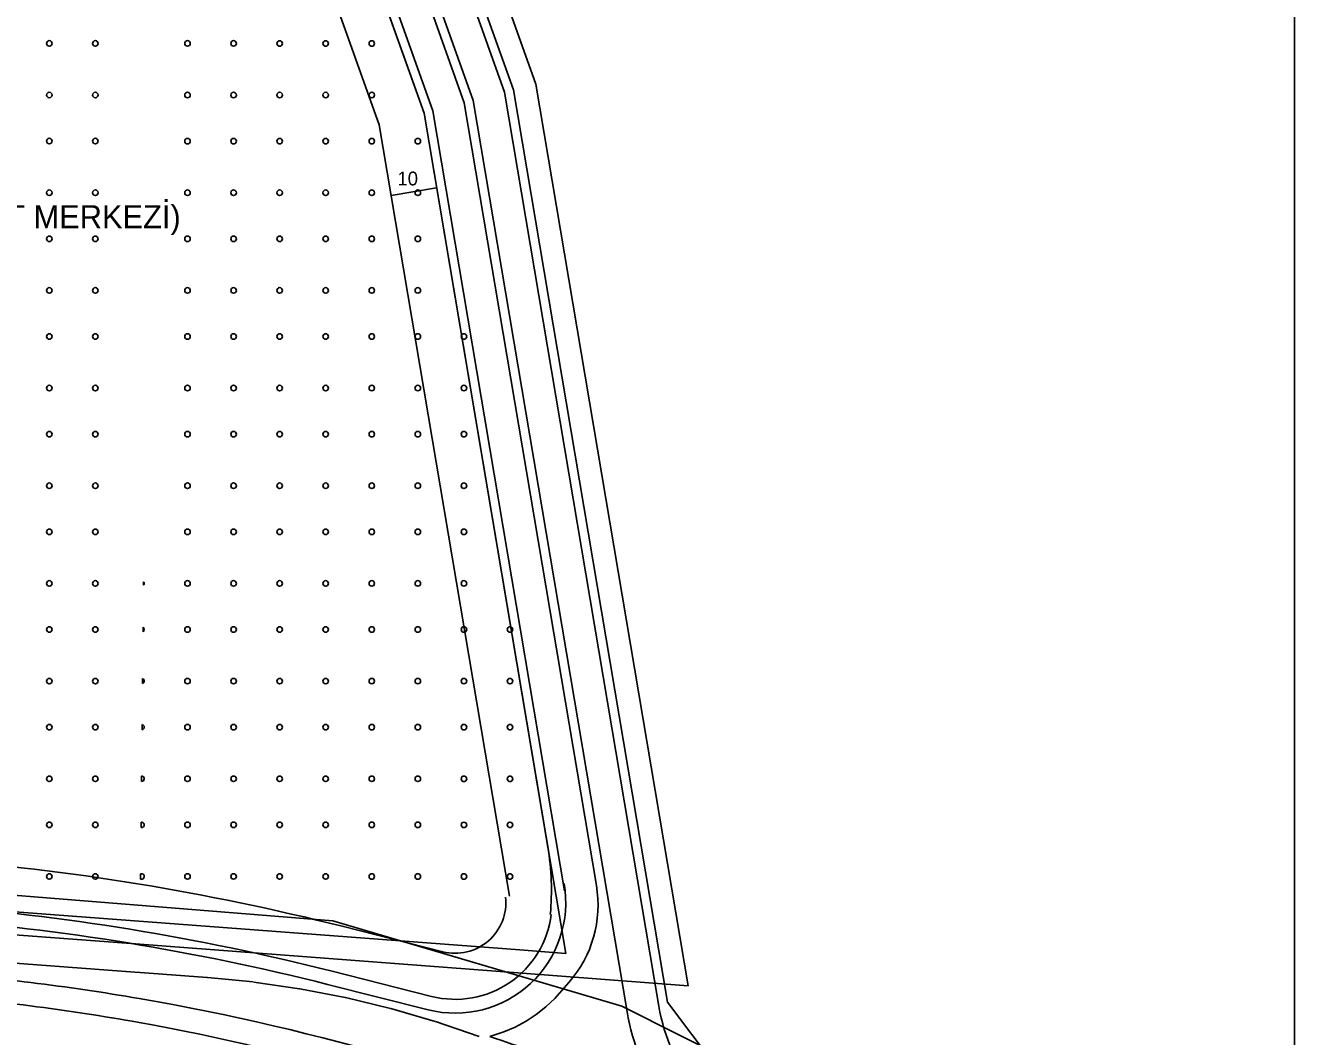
# Model space of a CAD drawing. Extents: x 419396 to 421519, y 4453567 to 4456767.
# Drawn here: x 421243 to 421518.6, y 4455120.1 to 4455339.6 of the extents above; entities that cross this region are included whole.
import ezdxf

# ---------------------------------------------------------------- set-up
doc = ezdxf.new("R2010")
doc.units = 0
for name, color, linetype in [('0_DÜZENLEME_1', 7, 'Continuous'), ('0_KADASTRO', 7, 'Continuous'), ('0_PLAN_ONAMA_İLAVE_SINIRI', 7, 'Continuous'), ('ADAKENARI1000', 7, 'Continuous'), ('F_YAPI_YAKLAŞMA', 7, 'Continuous'), ('KALDIRIM', 7, 'Continuous'), ('Level 33', 7, 'Continuous'), ('Level 62', 7, 'Continuous'), ('Level 9', 7, 'Continuous'), ('SM_YAPILASMA', 7, 'Continuous'), ('Y_Lejant', 7, 'Continuous')]:
    doc.layers.add(name, color=color, linetype=linetype)

msp = doc.modelspace()

# ---------------------------------------------------------------- linework, layer by layer
at = {"layer": '0_DÜZENLEME_1'}
for centre, radius, end in [((421182.77, 4454634.12), 501.5, 80.2436), ((421184.95, 4454662.03), 468.5, 79.8265)]:
    msp.add_arc(centre, radius, 66.6968, end, dxfattribs=at)
at = {"layer": '0_KADASTRO'}
msp.add_lwpolyline([(421060.37, 4455160.84), (421072.74, 4455179.01), (421141.5, 4455277.63), (421145.2, 4455283.49), (421186.91, 4455356.57), (421224.43, 4455436.34), (421235.86, 4455466.66), (421252.02, 4455492.25), (421264.07, 4455486.6), (421267.92, 4455484.8), (421271.37, 4455475.89), (421291.12, 4455428.26), (421329.57, 4455320.51), (421360.36, 4455138.17), (421350.34, 4455138.93), (421209.01, 4455149.61), (421212.4, 4455194.48), (421133.92, 4455200.41), (421130.53, 4455155.54)], close=True, dxfattribs=at)
at = {"layer": '0_PLAN_ONAMA_İLAVE_SINIRI'}
for p, q in [((421111.41, 4455145.84), (421266.81, 4455134.1)), ((421266.81, 4455134.1), (421267.95, 4455134.05)), ((421267.95, 4455134.05), (421282.49, 4455132.95)), ((421282.54, 4455132.95), (421292.51, 4455131.96)), ((421292.6, 4455131.95), (421302.51, 4455130.51)), ((421302.61, 4455130.49), (421312.44, 4455128.59)), ((421312.53, 4455128.57), (421322.27, 4455126.22)), ((421322.36, 4455126.19), (421331.99, 4455123.4)), ((421332.07, 4455123.37), (421341.56, 4455120.13))]:
    msp.add_line(p, q, dxfattribs=at)
at = {"layer": 'ADAKENARI1000'}
for p, q in [((421309.79, 4455435.46), (421349, 4455325.57)), ((421291.12, 4455428.26), (421329.57, 4455320.51)), ((421349, 4455325.57), (421382.43, 4455127.6)), ((421329.57, 4455320.51), (421356.46, 4455161.25)), ((421395.36, 4455110.49), (421382.43, 4455127.6))]:
    msp.add_line(p, q, dxfattribs=at)
at = {"layer": 'F_YAPI_YAKLAŞMA'}
for p, q in [((421281.79, 4455424.66), (421319.86, 4455317.98)), ((421319.86, 4455317.98), (421348.12, 4455150.58)), ((421322.44, 4455302.67), (421332.3, 4455304.33)), ((421311.78, 4455144.05), (421333.64, 4455138.52))]:
    msp.add_line(p, q, dxfattribs=at)
for centre, radius, start, end in [((421182.77, 4454634.12), 526, 75.8025, 85.679), ((421336.34, 4455149.19), 11, 255.8025, 6.1305)]:
    msp.add_arc(centre, radius, start, end, dxfattribs=at)
at = {"layer": 'KALDIRIM'}
for p, q in [((421307.92, 4455434.74), (421347.06, 4455325.07)), ((421299.52, 4455431.5), (421338.31, 4455322.79)), ((421301.39, 4455432.22), (421340.26, 4455323.29)), ((421292.99, 4455428.98), (421331.51, 4455321.02)), ((421347.06, 4455325.07), (421380.56, 4455126.68)), ((421331.51, 4455321.02), (421360.09, 4455151.76)), ((421338.31, 4455322.79), (421367, 4455152.93)), ((421340.26, 4455323.29), (421373.65, 4455125.51)), ((421308.59, 4455131.45), (421330.45, 4455125.92)), ((421357.96, 4455128.38), (421360.99, 4455131.83)), ((421356.03, 4455126.55), (421357.96, 4455128.38)), ((421353.94, 4455124.89), (421356.03, 4455126.55)), ((421349.37, 4455122.16), (421351.72, 4455123.43)), ((421351.72, 4455123.43), (421353.94, 4455124.89)), ((421343.87, 4455120.11), (421346.93, 4455121.11)), ((421346.93, 4455121.11), (421349.37, 4455122.16))]:
    msp.add_line(p, q, dxfattribs=at)
for centre, radius, start, end in [((421336.34, 4455149.19), 24, 255.8025, 9.9685), ((421341.85, 4455148.68), 25.5, 318.6478, 9.5846), ((421182.77, 4454634.12), 513, 75.8025, 85.679), ((421420.74, 4455133.47), 47.75, 189.5846, 215.3145), ((421420.74, 4455133.47), 40.75, 189.5846, 246.6968), ((421182.77, 4454634.12), 512, 67.1276, 71.6607)]:
    msp.add_arc(centre, radius, start, end, dxfattribs=at)
at = {"layer": 'Level 33'}
for points in [[(421268.7, 4455218.85), (421268.69, 4455218.08)], [(421268.59, 4455208.95), (421268.58, 4455207.99)], [(421268.48, 4455197.82), (421268.47, 4455196.72)], [(421268.37, 4455187.85), (421268.36, 4455186.68)], [(421268.26, 4455176.67), (421268.25, 4455175.47)], [(421268.15, 4455166.66), (421268.14, 4455165.47)], [(421268.04, 4455155.44), (421268.02, 4455154.3)]]:
    msp.add_lwpolyline(points, dxfattribs=at)
for centre in [(421248.23, 4455335.68), (421258.23, 4455335.68), (421278.23, 4455335.68), (421288.23, 4455335.68), (421298.23, 4455335.67), (421308.23, 4455335.67), (421318.23, 4455335.67), (421248.23, 4455324.48), (421258.23, 4455324.48), (421278.23, 4455324.47), (421288.23, 4455324.47), (421298.23, 4455324.47), (421308.23, 4455324.47), (421318.23, 4455324.47), (421248.23, 4455314.48), (421258.23, 4455314.48), (421278.23, 4455314.47), (421288.23, 4455314.47), (421298.23, 4455314.47), (421308.23, 4455314.47), (421318.23, 4455314.47), (421328.23, 4455314.47), (421248.23, 4455303.27), (421258.23, 4455303.27), (421278.23, 4455303.27), (421288.23, 4455303.27), (421298.23, 4455303.27), (421308.23, 4455303.27), (421318.23, 4455303.27), (421328.23, 4455303.27), (421248.23, 4455293.27), (421258.23, 4455293.27), (421278.23, 4455293.27), (421288.23, 4455293.27), (421298.23, 4455293.27), (421308.23, 4455293.27), (421318.23, 4455293.27), (421328.23, 4455293.27), (421248.23, 4455282.07), (421258.23, 4455282.07), (421278.23, 4455282.07), (421288.23, 4455282.07), (421298.23, 4455282.07), (421308.23, 4455282.07), (421318.23, 4455282.07), (421328.23, 4455282.07), (421248.23, 4455272.07), (421258.23, 4455272.07), (421278.23, 4455272.07), (421288.23, 4455272.07), (421298.23, 4455272.07), (421308.23, 4455272.07), (421318.23, 4455272.07), (421328.23, 4455272.07), (421338.23, 4455272.07), (421248.23, 4455260.87), (421258.23, 4455260.87), (421278.23, 4455260.87), (421288.23, 4455260.87), (421298.23, 4455260.87), (421308.23, 4455260.87), (421318.23, 4455260.87), (421328.23, 4455260.87), (421338.23, 4455260.87), (421248.23, 4455250.87), (421258.23, 4455250.87), (421278.23, 4455250.87), (421288.23, 4455250.87), (421298.23, 4455250.87), (421308.23, 4455250.87), (421318.23, 4455250.87), (421328.23, 4455250.87), (421338.23, 4455250.87), (421248.23, 4455239.67), (421258.23, 4455239.67), (421278.23, 4455239.67), (421288.23, 4455239.67), (421298.23, 4455239.67), (421308.23, 4455239.67), (421318.23, 4455239.67), (421328.23, 4455239.67), (421338.23, 4455239.67), (421248.23, 4455229.67), (421258.23, 4455229.67), (421278.23, 4455229.67), (421288.23, 4455229.67), (421298.23, 4455229.67), (421308.23, 4455229.67), (421318.23, 4455229.67), (421328.23, 4455229.67), (421338.23, 4455229.67), (421248.23, 4455218.47), (421258.23, 4455218.47), (421278.23, 4455218.47), (421288.23, 4455218.47), (421298.23, 4455218.47), (421308.23, 4455218.47), (421318.23, 4455218.47), (421328.23, 4455218.47), (421338.23, 4455218.47), (421248.23, 4455208.47), (421258.23, 4455208.47), (421278.23, 4455208.47), (421288.23, 4455208.47), (421298.23, 4455208.47), (421308.23, 4455208.47), (421318.23, 4455208.47), (421328.23, 4455208.47), (421338.23, 4455208.47), (421348.23, 4455208.47), (421248.23, 4455197.27), (421258.23, 4455197.27), (421278.23, 4455197.27), (421288.23, 4455197.27), (421298.23, 4455197.27), (421308.23, 4455197.27), (421318.23, 4455197.27), (421328.23, 4455197.27), (421338.23, 4455197.27), (421348.23, 4455197.27), (421248.23, 4455187.27), (421258.23, 4455187.27), (421278.23, 4455187.27), (421288.23, 4455187.27), (421298.23, 4455187.27), (421308.23, 4455187.27), (421318.23, 4455187.27), (421328.23, 4455187.27), (421338.23, 4455187.27), (421348.23, 4455187.27), (421248.23, 4455176.07), (421258.23, 4455176.07), (421278.23, 4455176.07), (421288.23, 4455176.07), (421298.23, 4455176.07), (421308.23, 4455176.07), (421318.23, 4455176.07), (421328.23, 4455176.07), (421338.23, 4455176.06), (421348.23, 4455176.06), (421248.23, 4455166.07), (421258.23, 4455166.07), (421278.23, 4455166.07), (421288.23, 4455166.07), (421298.23, 4455166.07), (421308.23, 4455166.07), (421318.23, 4455166.07), (421328.23, 4455166.07), (421338.23, 4455166.06), (421348.23, 4455166.06), (421248.23, 4455154.87), (421258.23, 4455154.87), (421278.23, 4455154.87), (421288.23, 4455154.87), (421298.23, 4455154.87), (421308.23, 4455154.87), (421318.23, 4455154.86), (421328.23, 4455154.86), (421338.23, 4455154.86), (421348.23, 4455154.86)]:
    msp.add_circle(centre, 0.6, dxfattribs=at)
for centre, start, end in [((421268.23, 4455218.47), 319.9733, 38.8319), ((421268.23, 4455208.47), 306.1751, 52.6302), ((421268.23, 4455197.27), 293.231, 65.5743), ((421268.23, 4455187.27), 282.7131, 76.0922), ((421268.23, 4455176.07), 271.442, 87.3632), ((421268.23, 4455166.07), 261.4598, 97.3454), ((421268.23, 4455154.87), 249.9623, 108.8429)]:
    msp.add_arc(centre, 0.6, start, end, dxfattribs=at)
at = {"layer": 'Level 62'}
msp.add_line((421309.33, 4455134.36), (421331.19, 4455128.83), dxfattribs=at)
for centre, radius, start, end in [((421299.98, 4455151.86), 57.25, 354.7645, 9.4368), ((421182.77, 4454634.12), 516, 75.8025, 85.679), ((421336.34, 4455149.19), 21, 255.8025, 352.9766), ((421182.77, 4454634.12), 501.5, 80.2436, 85.679), ((421184.95, 4454662.03), 468.5, 79.8265, 85.679)]:
    msp.add_arc(centre, radius, start, end, dxfattribs=at)
at = {"layer": 'Level 9'}
for p, q in [((421309.78, 4455145.23), (421030.8, 4455167.63)), ((421372.48, 4455126.68), (421309.78, 4455145.23)), ((421442.86, 4455091.49), (421372.48, 4455126.68))]:
    msp.add_line(p, q, dxfattribs=at)
for points in [[(421271.63, 4455500.07), (421278.23, 4455495.46), (421282.11, 4455492.66), (421285.87, 4455489.48), (421289.39, 4455486.04), (421292.65, 4455482.35), (421295.63, 4455478.44), (421298.31, 4455474.31), (421300.69, 4455470), (421302.7, 4455465.61), (421314.45, 4455437.26), (421353.86, 4455326.84), (421386.9, 4455131.15), (421349.96, 4455133.94), (421267.88, 4455140.15)], [(421267.88, 4455140.15), (421208.64, 4455144.62), (421130.15, 4455150.55), (421089.46, 4455153.67)]]:
    msp.add_lwpolyline(points, dxfattribs=at)
at = {"layer": 'Y_Lejant'}
msp.add_lwpolyline([(420209.76, 4455704.6), (421518.56, 4455690.86), (421518.56, 4454302.65), (420195.09, 4454316.54)], close=True, dxfattribs=at)

# ---------------------------------------------------------------- texts
at = {"layer": 'F_YAPI_YAKLAŞMA'}
msp.add_text('10', height=3, dxfattribs=at).set_placement((421323.8, 4455304.86))
at = {"layer": 'SM_YAPILASMA'}
msp.add_text('(İL AFET MERKEZİ)', height=5, dxfattribs=at).set_placement((421216.2, 4455295.57))

doc.saveas('drawing.dxf')
